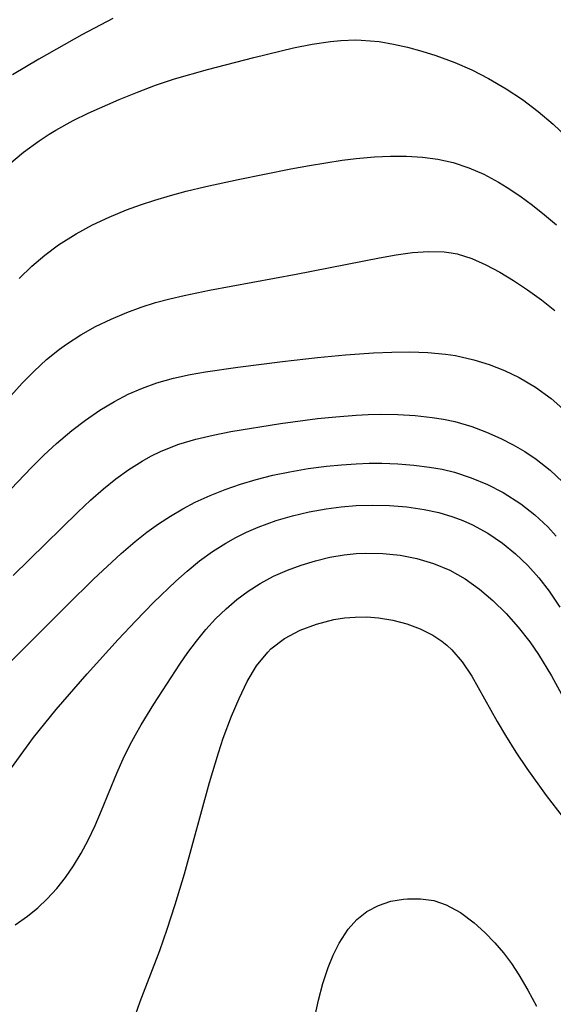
# Model space of a CAD drawing. Header units: metres. Extents: x 1073367 to 1082519, y 1569854 to 1574957.
# Tile 1037 of 1056: x 1080455 to 1080508, y 1573597 to 1573695. Entities that reach past the tile are written whole.
import ezdxf

# ---------------------------------------------------------------- set-up
doc = ezdxf.new("R2010")
doc.units = ezdxf.units.M
doc.layers.add('CGG_CurvaNivelLidar_v1', color=253, linetype='Continuous', lineweight=30)

msp = doc.modelspace()

# ---------------------------------------------------------------- linework, layer by layer
at = {"layer": 'CGG_CurvaNivelLidar_v1'}
for p, q in [((1080464.3692, 1573695.2612, 76), (1080461.2895, 1573693.641, 76)), ((1080461.2895, 1573693.641, 76), (1080457.0083, 1573691.2219, 76)), ((1080478.4078, 1573691.3767, 75.5), (1080482.3356, 1573692.3228, 75.5)), ((1080482.3356, 1573692.3228, 75.5), (1080484.1829, 1573692.7001, 75.5)), ((1080484.1829, 1573692.7001, 75.5), (1080486.0291, 1573692.9802, 75.5)), ((1080486.0291, 1573692.9802, 75.5), (1080487.0389, 1573693.0754, 75.5)), ((1080487.0389, 1573693.0754, 75.5), (1080488.5478, 1573693.1224, 75.5)), ((1080488.5478, 1573693.1224, 75.5), (1080489.0486, 1573693.1096, 75.5)), ((1080489.0486, 1573693.1096, 75.5), (1080490.8381, 1573692.9519, 75.5)), ((1080490.8381, 1573692.9519, 75.5), (1080492.2643, 1573692.7162, 75.5)), ((1080492.2643, 1573692.7162, 75.5), (1080493.6822, 1573692.4012, 75.5)), ((1080493.6822, 1573692.4012, 75.5), (1080495.0905, 1573692.0204, 75.5)), ((1080473.773, 1573690.1896, 75.5), (1080478.4078, 1573691.3767, 75.5)), ((1080495.0905, 1573692.0204, 75.5), (1080496.4873, 1573691.5829, 75.5)), ((1080496.4873, 1573691.5829, 75.5), (1080498.373, 1573690.8939, 75.5)), ((1080457.0083, 1573691.2219, 76), (1080454.4034, 1573689.6642, 76)), ((1080498.373, 1573690.8939, 75.5), (1080500.0677, 1573690.148, 75.5)), ((1080470.4976, 1573689.2489, 75.5), (1080473.773, 1573690.1896, 75.5)), ((1080500.0677, 1573690.148, 75.5), (1080501.7209, 1573689.3016, 75.5)), ((1080466.8176, 1573687.9352, 75.5), (1080468.6348, 1573688.6289, 75.5)), ((1080468.6348, 1573688.6289, 75.5), (1080470.4976, 1573689.2489, 75.5)), ((1080501.7209, 1573689.3016, 75.5), (1080503.4747, 1573688.2725, 75.5)), ((1080465.0215, 1573687.1917, 75.5), (1080466.8176, 1573687.9352, 75.5)), ((1080503.4747, 1573688.2725, 75.5), (1080505.0963, 1573687.1892, 75.5)), ((1080461.9322, 1573685.8347, 75.5), (1080465.0215, 1573687.1917, 75.5)), ((1080505.0963, 1573687.1892, 75.5), (1080506.6576, 1573686.0167, 75.5)), ((1080460.4213, 1573685.0979, 75.5), (1080461.9322, 1573685.8347, 75.5)), ((1080506.6576, 1573686.0167, 75.5), (1080508.1502, 1573684.7549, 75.5)), ((1080458.7141, 1573684.1584, 75.5), (1080460.4213, 1573685.0979, 75.5)), ((1080508.1502, 1573684.7549, 75.5), (1080509.4707, 1573683.4994, 75.5)), ((1080457.0461, 1573683.0903, 75.5), (1080458.0644, 1573683.7621, 75.5)), ((1080458.0644, 1573683.7621, 75.5), (1080458.7141, 1573684.1584, 75.5)), ((1080455.5097, 1573681.9511, 75.5), (1080457.0461, 1573683.0903, 75.5)), ((1080454.0422, 1573680.7251, 75.5), (1080455.5097, 1573681.9511, 75.5)), ((1080490.389, 1573681.4996, 75), (1080491.9917, 1573681.5703, 75)), ((1080491.9917, 1573681.5703, 75), (1080493.5818, 1573681.5612, 75)), ((1080493.5818, 1573681.5612, 75), (1080495.1531, 1573681.4636, 75)), ((1080482.0808, 1573680.2974, 75), (1080483.9243, 1573680.6355, 75)), ((1080483.9243, 1573680.6355, 75), (1080487.1653, 1573681.1549, 75)), ((1080487.1653, 1573681.1549, 75), (1080488.562, 1573681.3319, 75)), ((1080488.562, 1573681.3319, 75), (1080490.389, 1573681.4996, 75)), ((1080495.1531, 1573681.4636, 75), (1080496.6978, 1573681.2626, 75)), ((1080496.6978, 1573681.2626, 75), (1080498.2093, 1573680.9336, 75)), ((1080498.2093, 1573680.9336, 75), (1080499.7497, 1573680.4217, 75)), ((1080476.8424, 1573679.2578, 75), (1080482.0808, 1573680.2974, 75)), ((1080499.7497, 1573680.4217, 75), (1080501.2459, 1573679.7614, 75)), ((1080501.2459, 1573679.7614, 75), (1080502.7024, 1573678.9811, 75)), ((1080473.611, 1573678.5537, 75), (1080476.8424, 1573679.2578, 75)), ((1080502.7024, 1573678.9811, 75), (1080503.5633, 1573678.4607, 75)), ((1080468.5477, 1573677.2065, 75), (1080470.0968, 1573677.6662, 75)), ((1080470.0968, 1573677.6662, 75), (1080471.6629, 1573678.0831, 75)), ((1080471.6629, 1573678.0831, 75), (1080473.611, 1573678.5537, 75)), ((1080503.5633, 1573678.4607, 75), (1080504.8374, 1573677.6128, 75)), ((1080465.7423, 1573676.2183, 75), (1080467.1349, 1573676.7347, 75)), ((1080467.1349, 1573676.7347, 75), (1080468.5477, 1573677.2065, 75)), ((1080504.8374, 1573677.6128, 75), (1080506.0824, 1573676.7025, 75)), ((1080506.0824, 1573676.7025, 75), (1080507.2999, 1573675.7404, 75)), ((1080464.024, 1573675.5074, 75), (1080465.7423, 1573676.2183, 75)), ((1080507.2999, 1573675.7404, 75), (1080508.49, 1573674.7336, 75)), ((1080460.7233, 1573673.857, 75), (1080462.3475, 1573674.7237, 75)), ((1080462.3475, 1573674.7237, 75), (1080464.024, 1573675.5074, 75)), ((1080458.9755, 1573672.7589, 75), (1080460.7233, 1573673.857, 75)), ((1080457.6097, 1573671.7343, 75), (1080458.9755, 1573672.7589, 75)), ((1080490.8793, 1573671.4544, 74.5), (1080492.53, 1573671.747, 74.5)), ((1080492.53, 1573671.747, 74.5), (1080494.1553, 1573671.9737, 74.5)), ((1080494.1553, 1573671.9737, 74.5), (1080495.7515, 1573672.0914, 74.5)), ((1080495.7515, 1573672.0914, 74.5), (1080497.3127, 1573672.0492, 74.5)), ((1080497.3127, 1573672.0492, 74.5), (1080498.0066, 1573671.9613, 74.5)), ((1080498.0066, 1573671.9613, 74.5), (1080498.6193, 1573671.8398, 74.5)), ((1080498.6193, 1573671.8398, 74.5), (1080500.0604, 1573671.3943, 74.5)), ((1080456.3137, 1573670.6156, 75), (1080457.6097, 1573671.7343, 75)), ((1080482.6124, 1573669.8303, 74.5), (1080490.8793, 1573671.4544, 74.5)), ((1080500.0604, 1573671.3943, 74.5), (1080501.4675, 1573670.7758, 74.5)), ((1080501.4675, 1573670.7758, 74.5), (1080502.8512, 1573670.0299, 74.5)), ((1080455.0823, 1573669.4162, 75), (1080456.3137, 1573670.6156, 75)), ((1080473.9949, 1573668.2341, 74.5), (1080482.6124, 1573669.8303, 74.5)), ((1080502.8512, 1573670.0299, 74.5), (1080504.2196, 1573669.1936, 74.5)), ((1080504.2196, 1573669.1936, 74.5), (1080505.6085, 1573668.2706, 74.5)), ((1080471.4708, 1573667.7219, 74.5), (1080473.9949, 1573668.2341, 74.5)), ((1080505.6085, 1573668.2706, 74.5), (1080506.9756, 1573667.2841, 74.5)), ((1080467.1853, 1573666.5488, 74.5), (1080468.6172, 1573667.0018, 74.5)), ((1080468.6172, 1573667.0018, 74.5), (1080470.0353, 1573667.3849, 74.5)), ((1080470.0353, 1573667.3849, 74.5), (1080471.4708, 1573667.7219, 74.5)), ((1080506.9756, 1573667.2841, 74.5), (1080508.3057, 1573666.2283, 74.5)), ((1080464.2035, 1573665.3685, 74.5), (1080465.7792, 1573666.0339, 74.5)), ((1080465.7792, 1573666.0339, 74.5), (1080467.1853, 1573666.5488, 74.5)), ((1080462.6697, 1573664.624, 74.5), (1080464.2035, 1573665.3685, 74.5)), ((1080461.1846, 1573663.7976, 74.5), (1080462.6697, 1573664.624, 74.5)), ((1080459.7584, 1573662.8808, 74.5), (1080461.1846, 1573663.7976, 74.5)), ((1080457.7859, 1573661.3363, 74.5), (1080459.079, 1573662.3894, 74.5)), ((1080459.079, 1573662.3894, 74.5), (1080459.7584, 1573662.8808, 74.5)), ((1080487.5147, 1573661.8106, 74), (1080490.2936, 1573662.0084, 74)), ((1080490.2936, 1573662.0084, 74), (1080492.1008, 1573662.0843, 74)), ((1080492.1008, 1573662.0843, 74), (1080493.8978, 1573662.1041, 74)), ((1080493.8978, 1573662.1041, 74), (1080495.6792, 1573662.0477, 74)), ((1080495.6792, 1573662.0477, 74), (1080497.4384, 1573661.888, 74)), ((1080456.5538, 1573660.1976, 74.5), (1080457.7859, 1573661.3363, 74.5)), ((1080476.807, 1573660.5967, 74), (1080481.2424, 1573661.1462, 74)), ((1080481.2424, 1573661.1462, 74), (1080484.7173, 1573661.5386, 74)), ((1080484.7173, 1573661.5386, 74), (1080487.5147, 1573661.8106, 74)), ((1080497.4384, 1573661.888, 74), (1080498.4431, 1573661.735, 74)), ((1080498.4431, 1573661.735, 74), (1080500.2604, 1573661.3231, 74)), ((1080500.2604, 1573661.3231, 74), (1080501.801, 1573660.844, 74)), ((1080455.3697, 1573658.9928, 74.5), (1080456.5538, 1573660.1976, 74.5)), ((1080472.0624, 1573659.8605, 74), (1080473.5957, 1573660.1351, 74)), ((1080473.5957, 1573660.1351, 74), (1080476.807, 1573660.5967, 74)), ((1080501.801, 1573660.844, 74), (1080503.3016, 1573660.2603, 74)), ((1080503.3016, 1573660.2603, 74), (1080504.7527, 1573659.5712, 74)), ((1080467.3158, 1573658.5056, 74), (1080468.7573, 1573659.027, 74)), ((1080468.7573, 1573659.027, 74), (1080470.3927, 1573659.4911, 74)), ((1080470.3927, 1573659.4911, 74), (1080472.0624, 1573659.8605, 74)), ((1080504.7527, 1573659.5712, 74), (1080506.4, 1573658.6064, 74)), ((1080454.2234, 1573657.7373, 74.5), (1080455.3697, 1573658.9928, 74.5)), ((1080465.912, 1573657.8901, 74), (1080467.3158, 1573658.5056, 74)), ((1080506.4, 1573658.6064, 74), (1080507.943, 1573657.484, 74)), ((1080463.085, 1573656.3029, 74), (1080464.5483, 1573657.1853, 74)), ((1080464.5483, 1573657.1853, 74), (1080465.912, 1573657.8901, 74)), ((1080507.943, 1573657.484, 74), (1080509.1033, 1573656.4583, 74)), ((1080461.6698, 1573655.3303, 74), (1080463.085, 1573656.3029, 74)), ((1080460.2991, 1573654.2811, 74), (1080461.6698, 1573655.3303, 74)), ((1080481.0609, 1573654.9771, 73.5), (1080484.7084, 1573655.4671, 73.5)), ((1080484.7084, 1573655.4671, 73.5), (1080486.5374, 1573655.6626, 73.5)), ((1080486.5374, 1573655.6626, 73.5), (1080488.5725, 1573655.8196, 73.5)), ((1080488.5725, 1573655.8196, 73.5), (1080489.7727, 1573655.8744, 73.5)), ((1080489.7727, 1573655.8744, 73.5), (1080490.9707, 1573655.8984, 73.5)), ((1080490.9707, 1573655.8984, 73.5), (1080492.7057, 1573655.8746, 73.5)), ((1080492.7057, 1573655.8746, 73.5), (1080494.4274, 1573655.7765, 73.5)), ((1080494.4274, 1573655.7765, 73.5), (1080496.1291, 1573655.5935, 73.5)), ((1080496.1291, 1573655.5935, 73.5), (1080497.2511, 1573655.4152, 73.5)), ((1080497.2511, 1573655.4152, 73.5), (1080498.3573, 1573655.1819, 73.5)), ((1080498.3573, 1573655.1819, 73.5), (1080500.0689, 1573654.6849, 73.5)), ((1080458.7917, 1573653.0033, 74), (1080460.2991, 1573654.2811, 74)), ((1080474.3541, 1573653.8268, 73.5), (1080476.1194, 1573654.1757, 73.5)), ((1080476.1194, 1573654.1757, 73.5), (1080481.0609, 1573654.9771, 73.5)), ((1080500.0689, 1573654.6849, 73.5), (1080501.5306, 1573654.1312, 73.5)), ((1080501.5306, 1573654.1312, 73.5), (1080502.9548, 1573653.4883, 73.5)), ((1080470.927, 1573652.9169, 73.5), (1080472.6194, 1573653.4165, 73.5)), ((1080472.6194, 1573653.4165, 73.5), (1080474.3541, 1573653.8268, 73.5)), ((1080502.9548, 1573653.4883, 73.5), (1080504.1618, 1573652.8674, 73.5)), ((1080457.5201, 1573651.822, 74), (1080458.7917, 1573653.0033, 74)), ((1080468.1497, 1573651.7399, 73.5), (1080469.1704, 1573652.239, 73.5)), ((1080469.1704, 1573652.239, 73.5), (1080470.927, 1573652.9169, 73.5)), ((1080504.1618, 1573652.8674, 73.5), (1080505.3328, 1573652.1872, 73.5)), ((1080505.3328, 1573652.1872, 73.5), (1080506.4584, 1573651.4405, 73.5)), ((1080456.2797, 1573650.5964, 74), (1080457.5201, 1573651.822, 74)), ((1080465.9676, 1573650.4095, 73.5), (1080467.2895, 1573651.2563, 73.5)), ((1080467.2895, 1573651.2563, 73.5), (1080468.1497, 1573651.7399, 73.5)), ((1080506.4584, 1573651.4405, 73.5), (1080507.8547, 1573650.3407, 73.5)), ((1080450.4872, 1573644.5496, 74), (1080456.2797, 1573650.5964, 74)), ((1080464.6868, 1573649.4789, 73.5), (1080465.9676, 1573650.4095, 73.5)), ((1080481.9563, 1573650.1861, 73), (1080483.786, 1573650.4955, 73)), ((1080483.786, 1573650.4955, 73), (1080485.6263, 1573650.7395, 73)), ((1080485.6263, 1573650.7395, 73), (1080487.1001, 1573650.8868, 73)), ((1080487.1001, 1573650.8868, 73), (1080488.5754, 1573650.9856, 73)), ((1080488.5754, 1573650.9856, 73), (1080489.8494, 1573651.0265, 73)), ((1080489.8494, 1573651.0265, 73), (1080491.1212, 1573651.0272, 73)), ((1080491.1212, 1573651.0272, 73), (1080492.7136, 1573650.9726, 73)), ((1080492.7136, 1573650.9726, 73), (1080494.2941, 1573650.8517, 73)), ((1080494.2941, 1573650.8517, 73), (1080495.8566, 1573650.6545, 73)), ((1080495.8566, 1573650.6545, 73), (1080497.1028, 1573650.4292, 73)), ((1080497.1028, 1573650.4292, 73), (1080498.3278, 1573650.1353, 73)), ((1080507.8547, 1573650.3407, 73.5), (1080509.0695, 1573649.1769, 73.5)), ((1080463.4425, 1573648.4789, 73.5), (1080464.6868, 1573649.4789, 73.5)), ((1080477.0659, 1573648.9652, 73), (1080478.6218, 1573649.4244, 73)), ((1080478.6218, 1573649.4244, 73), (1080480.2798, 1573649.8376, 73)), ((1080480.2798, 1573649.8376, 73), (1080481.9563, 1573650.1861, 73)), ((1080498.3278, 1573650.1353, 73), (1080499.9968, 1573649.5977, 73)), ((1080499.9968, 1573649.5977, 73), (1080501.6104, 1573648.9248, 73)), ((1080462.1576, 1573647.3555, 73.5), (1080463.4425, 1573648.4789, 73.5)), ((1080474.0376, 1573647.8368, 73), (1080475.5359, 1573648.4381, 73)), ((1080475.5359, 1573648.4381, 73), (1080477.0659, 1573648.9652, 73)), ((1080501.6104, 1573648.9248, 73), (1080503.1608, 1573648.1277, 73)), ((1080460.8988, 1573646.1848, 73.5), (1080462.1576, 1573647.3555, 73.5)), ((1080472.5675, 1573647.1512, 73), (1080474.0376, 1573647.8368, 73)), ((1080503.1608, 1573648.1277, 73), (1080504.9457, 1573646.9957, 73)), ((1080470.1031, 1573645.7875, 73), (1080471.3204, 1573646.4964, 73)), ((1080471.3204, 1573646.4964, 73), (1080472.5675, 1573647.1512, 73)), ((1080483.8993, 1573646.1932, 72.5), (1080485.5747, 1573646.501, 72.5)), ((1080485.5747, 1573646.501, 72.5), (1080487.0693, 1573646.7007, 72.5)), ((1080487.0693, 1573646.7007, 72.5), (1080488.5699, 1573646.8269, 72.5)), ((1080488.5699, 1573646.8269, 72.5), (1080490.2247, 1573646.8746, 72.5)), ((1080490.2247, 1573646.8746, 72.5), (1080491.8747, 1573646.8301, 72.5)), ((1080491.8747, 1573646.8301, 72.5), (1080493.6061, 1573646.6844, 72.5)), ((1080493.6061, 1573646.6844, 72.5), (1080495.3138, 1573646.4339, 72.5)), ((1080495.3138, 1573646.4339, 72.5), (1080496.7671, 1573646.1228, 72.5)), ((1080504.9457, 1573646.9957, 73), (1080506.3346, 1573645.9191, 73)), ((1080454.4633, 1573639.858, 73.5), (1080460.8988, 1573646.1848, 73.5)), ((1080468.9198, 1573645.0211, 73), (1080470.1031, 1573645.7875, 73)), ((1080478.8105, 1573644.6863, 72.5), (1080480.612, 1573645.3308, 72.5)), ((1080480.612, 1573645.3308, 72.5), (1080482.2427, 1573645.8034, 72.5)), ((1080482.2427, 1573645.8034, 72.5), (1080483.8993, 1573646.1932, 72.5)), ((1080496.7671, 1573646.1228, 72.5), (1080498.1841, 1573645.708, 72.5)), ((1080498.1841, 1573645.708, 72.5), (1080499.1713, 1573645.3371, 72.5)), ((1080499.1713, 1573645.3371, 72.5), (1080500.1324, 1573644.9053, 72.5)), ((1080506.3346, 1573645.9191, 73), (1080507.612, 1573644.716, 73)), ((1080467.763, 1573644.1861, 73), (1080468.9198, 1573645.0211, 73)), ((1080477.6541, 1573644.1852, 72.5), (1080478.8105, 1573644.6863, 72.5)), ((1080500.1324, 1573644.9053, 72.5), (1080501.6575, 1573644.0668, 72.5)), ((1080507.612, 1573644.716, 73), (1080508.4466, 1573643.7693, 73)), ((1080466.5974, 1573643.2607, 73), (1080467.763, 1573644.1861, 73)), ((1080475.6113, 1573643.0955, 72.5), (1080476.6195, 1573643.6668, 72.5)), ((1080476.6195, 1573643.6668, 72.5), (1080477.6541, 1573644.1852, 72.5)), ((1080501.6575, 1573644.0668, 72.5), (1080503.1012, 1573643.0863, 72.5)), ((1080465.1923, 1573642.0521, 73), (1080466.5974, 1573643.2607, 73)), ((1080474.2865, 1573642.2443, 72.5), (1080475.6113, 1573643.0955, 72.5)), ((1080503.1012, 1573643.0863, 72.5), (1080504.3999, 1573642.0263, 72.5)), ((1080462.4633, 1573639.506, 73), (1080465.1923, 1573642.0521, 73)), ((1080473.0068, 1573641.3159, 72.5), (1080474.2865, 1573642.2443, 72.5)), ((1080484.5108, 1573641.3452, 72), (1080485.9378, 1573641.6903, 72)), ((1080485.9378, 1573641.6903, 72), (1080487.3791, 1573641.941, 72)), ((1080487.3791, 1573641.941, 72), (1080488.5563, 1573642.0653, 72)), ((1080488.5563, 1573642.0653, 72), (1080489.5048, 1573642.1082, 72)), ((1080489.5048, 1573642.1082, 72), (1080491.2256, 1573642.0654, 72)), ((1080491.2256, 1573642.0654, 72), (1080492.9324, 1573641.8792, 72)), ((1080492.9324, 1573641.8792, 72), (1080494.6103, 1573641.5529, 72)), ((1080494.6103, 1573641.5529, 72), (1080496.2421, 1573641.0779, 72)), ((1080504.3999, 1573642.0263, 72.5), (1080505.617, 1573640.8621, 72.5)), ((1080471.7707, 1573640.3193, 72.5), (1080473.0068, 1573641.3159, 72.5)), ((1080481.7239, 1573640.4033, 72), (1080483.1038, 1573640.915, 72)), ((1080483.1038, 1573640.915, 72), (1080484.5108, 1573641.3452, 72)), ((1080496.2421, 1573641.0779, 72), (1080497.8735, 1573640.4025, 72)), ((1080505.617, 1573640.8621, 72.5), (1080506.7245, 1573639.634, 72.5)), ((1080459.8357, 1573636.929, 73), (1080462.4633, 1573639.506, 73)), ((1080470.6285, 1573639.31, 72.5), (1080471.7707, 1573640.3193, 72.5)), ((1080479.0121, 1573639.081, 72), (1080480.3433, 1573639.7907, 72)), ((1080480.3433, 1573639.7907, 72), (1080481.7239, 1573640.4033, 72)), ((1080497.8735, 1573640.4025, 72), (1080499.3838, 1573639.5469, 72)), ((1080499.3838, 1573639.5469, 72), (1080500.8108, 1573638.5304, 72)), ((1080506.7245, 1573639.634, 72.5), (1080507.7451, 1573638.3226, 72.5)), ((1080468.4227, 1573637.1774, 72.5), (1080470.6285, 1573639.31, 72.5)), ((1080477.8316, 1573638.3275, 72), (1080479.0121, 1573639.081, 72)), ((1080500.8108, 1573638.5304, 72), (1080502.1609, 1573637.3859, 72)), ((1080475.6331, 1573636.5754, 72), (1080476.7049, 1573637.4895, 72)), ((1080476.7049, 1573637.4895, 72), (1080477.8316, 1573638.3275, 72)), ((1080507.7451, 1573638.3226, 72.5), (1080508.7984, 1573636.7326, 72.5)), ((1080453.6345, 1573630.736, 73), (1080459.8357, 1573636.929, 73)), ((1080466.6671, 1573635.3785, 72.5), (1080468.4227, 1573637.1774, 72.5)), ((1080474.5925, 1573635.5646, 72), (1080475.6331, 1573636.5754, 72)), ((1080502.1609, 1573637.3859, 72), (1080503.4615, 1573636.1086, 72)), ((1080473.6093, 1573634.4896, 72), (1080474.5925, 1573635.5646, 72)), ((1080486.3601, 1573635.4845, 71.5), (1080487.4143, 1573635.6521, 71.5)), ((1080487.4143, 1573635.6521, 71.5), (1080488.4783, 1573635.7428, 71.5)), ((1080488.4783, 1573635.7428, 71.5), (1080489.6417, 1573635.747, 71.5)), ((1080489.6417, 1573635.747, 71.5), (1080490.8009, 1573635.6576, 71.5)), ((1080490.8009, 1573635.6576, 71.5), (1080492.2197, 1573635.4257, 71.5)), ((1080503.4615, 1573636.1086, 72), (1080504.6815, 1573634.7377, 72)), ((1080464.8954, 1573633.5035, 72.5), (1080466.6671, 1573635.3785, 72.5)), ((1080482.9838, 1573634.4253, 71.5), (1080484.6327, 1573635.0479, 71.5)), ((1080484.6327, 1573635.0479, 71.5), (1080486.3601, 1573635.4845, 71.5)), ((1080492.2197, 1573635.4257, 71.5), (1080493.6011, 1573635.0657, 71.5)), ((1080493.6011, 1573635.0657, 71.5), (1080494.9261, 1573634.5771, 71.5)), ((1080494.9261, 1573634.5771, 71.5), (1080496.1729, 1573633.9508, 71.5)), ((1080504.6815, 1573634.7377, 72), (1080505.8134, 1573633.2819, 72)), ((1080472.682, 1573633.3586, 72), (1080473.6093, 1573634.4896, 72)), ((1080480.094, 1573632.5754, 71.5), (1080481.454, 1573633.6099, 71.5)), ((1080481.454, 1573633.6099, 71.5), (1080482.9838, 1573634.4253, 71.5)), ((1080496.1729, 1573633.9508, 71.5), (1080497.0954, 1573633.3401, 71.5)), ((1080461.819, 1573630.1025, 72.5), (1080464.8954, 1573633.5035, 72.5)), ((1080471.8383, 1573632.2227, 72), (1080472.682, 1573633.3586, 72)), ((1080497.0954, 1573633.3401, 71.5), (1080497.5929, 1573632.9374, 71.5)), ((1080497.5929, 1573632.9374, 71.5), (1080498.0719, 1573632.4898, 71.5)), ((1080505.8134, 1573633.2819, 72), (1080506.6831, 1573632.0128, 72)), ((1080471.0271, 1573631.0555, 72), (1080471.8383, 1573632.2227, 72)), ((1080478.6709, 1573630.8983, 71.5), (1080479.7718, 1573632.2615, 71.5)), ((1080479.7718, 1573632.2615, 71.5), (1080480.094, 1573632.5754, 71.5)), ((1080498.0719, 1573632.4898, 71.5), (1080499.0965, 1573631.2977, 71.5)), ((1080506.6831, 1573632.0128, 72), (1080507.974, 1573629.9047, 72)), ((1080468.4462, 1573627.0954, 72), (1080471.0271, 1573631.0555, 72)), ((1080477.7421, 1573629.3447, 71.5), (1080478.6709, 1573630.8983, 71.5)), ((1080499.0965, 1573631.2977, 71.5), (1080500.0582, 1573629.8651, 71.5)), ((1080458.7384, 1573626.5464, 72.5), (1080461.819, 1573630.1025, 72.5)), ((1080500.0582, 1573629.8651, 71.5), (1080502.597, 1573625.3542, 71.5)), ((1080507.974, 1573629.9047, 72), (1080510.4388, 1573625.3409, 72)), ((1080476.9292, 1573627.6593, 71.5), (1080477.7421, 1573629.3447, 71.5)), ((1080467.1945, 1573625.0409, 72), (1080468.4462, 1573627.0954, 72)), ((1080476.1867, 1573625.8871, 71.5), (1080476.9292, 1573627.6593, 71.5)), ((1080456.5064, 1573623.7594, 72.5), (1080458.7384, 1573626.5464, 72.5)), ((1080475.3539, 1573623.6862, 71.5), (1080476.1867, 1573625.8871, 71.5)), ((1080466.6206, 1573624.0376, 72), (1080467.1945, 1573625.0409, 72)), ((1080502.597, 1573625.3542, 71.5), (1080503.4122, 1573623.9756, 71.5)), ((1080466.0763, 1573623.0187, 72), (1080466.6206, 1573624.0376, 72)), ((1080503.4122, 1573623.9756, 71.5), (1080504.4527, 1573622.3106, 71.5)), ((1080452.8829, 1573618.8206, 72.5), (1080456.5064, 1573623.7594, 72.5)), ((1080465.4085, 1573621.6357, 72), (1080466.0763, 1573623.0187, 72)), ((1080474.8662, 1573622.2463, 71.5), (1080475.3539, 1573623.6862, 71.5)), ((1080473.9745, 1573619.3079, 71.5), (1080474.8662, 1573622.2463, 71.5)), ((1080504.4527, 1573622.3106, 71.5), (1080505.5435, 1573620.6687, 71.5)), ((1080464.7884, 1573620.2263, 72), (1080465.4085, 1573621.6357, 72)), ((1080463.2539, 1573616.5073, 72), (1080464.7884, 1573620.2263, 72)), ((1080505.5435, 1573620.6687, 71.5), (1080507.4563, 1573618.0028, 71.5)), ((1080471.5042, 1573610.2016, 71.5), (1080473.9745, 1573619.3079, 71.5)), ((1080507.4563, 1573618.0028, 71.5), (1080509.1501, 1573615.7956, 71.5)), ((1080462.6136, 1573615.0255, 72), (1080463.2539, 1573616.5073, 72)), ((1080461.9271, 1573613.5731, 72), (1080462.6136, 1573615.0255, 72)), ((1080461.2346, 1573612.273, 72), (1080461.9271, 1573613.5731, 72)), ((1080460.4768, 1573611.0203, 72), (1080461.2346, 1573612.273, 72)), ((1080459.6723, 1573609.8573, 72), (1080460.4768, 1573611.0203, 72)), ((1080470.579, 1573607.1473, 71.5), (1080471.5042, 1573610.2016, 71.5)), ((1080458.8015, 1573608.7548, 72), (1080459.6723, 1573609.8573, 72)), ((1080457.8641, 1573607.721, 72), (1080458.8015, 1573608.7548, 72)), ((1080456.9133, 1573606.8144, 72), (1080457.8641, 1573607.721, 72)), ((1080469.7738, 1573604.6941, 71.5), (1080470.579, 1573607.1473, 71.5)), ((1080490.7791, 1573607.0731, 71), (1080492.0049, 1573607.479, 71)), ((1080492.0049, 1573607.479, 71), (1080493.2844, 1573607.7046, 71)), ((1080493.2844, 1573607.7046, 71), (1080493.6558, 1573607.7369, 71)), ((1080493.6558, 1573607.7369, 71), (1080494.9719, 1573607.7354, 71)), ((1080494.9719, 1573607.7354, 71), (1080496.2708, 1573607.5449, 71)), ((1080496.2708, 1573607.5449, 71), (1080497.5213, 1573607.1445, 71)), ((1080497.5213, 1573607.1445, 71), (1080498.9427, 1573606.3618, 71)), ((1080455.9038, 1573605.9853, 72), (1080456.9133, 1573606.8144, 72)), ((1080488.6449, 1573605.6746, 71), (1080489.6419, 1573606.4703, 71)), ((1080489.6419, 1573606.4703, 71), (1080490.7791, 1573607.0731, 71)), ((1080498.9427, 1573606.3618, 71), (1080500.2923, 1573605.3344, 71)), ((1080454.6846, 1573605.141, 72), (1080455.9038, 1573605.9853, 72)), ((1080487.7699, 1573604.7004, 71), (1080488.6449, 1573605.6746, 71)), ((1080500.2923, 1573605.3344, 71), (1080501.3441, 1573604.3902, 71)), ((1080469.035, 1573602.5917, 71.5), (1080469.7738, 1573604.6941, 71.5)), ((1080486.8652, 1573603.3075, 71), (1080487.7699, 1573604.7004, 71)), ((1080501.3441, 1573604.3902, 71), (1080502.3553, 1573603.3495, 71)), ((1080486.2901, 1573602.1369, 71), (1080486.8652, 1573603.3075, 71)), ((1080502.3553, 1573603.3495, 71), (1080503.1967, 1573602.3521, 71)), ((1080467.0806, 1573597.5027, 71.5), (1080469.035, 1573602.5917, 71.5)), ((1080503.1967, 1573602.3521, 71), (1080503.99, 1573601.2901, 71)), ((1080485.7906, 1573600.8911, 71), (1080486.2901, 1573602.1369, 71)), ((1080503.99, 1573601.2901, 71), (1080504.7357, 1573600.1742, 71)), ((1080485.2644, 1573599.304, 71), (1080485.7906, 1573600.8911, 71)), ((1080484.8166, 1573597.6546, 71), (1080485.2644, 1573599.304, 71)), ((1080504.7357, 1573600.1742, 71), (1080505.6433, 1573598.6442, 71)), ((1080505.6433, 1573598.6442, 71), (1080506.4835, 1573597.0609, 71)), ((1080466.6351, 1573596.189, 71.5), (1080467.0806, 1573597.5027, 71.5)), ((1080484.4146, 1573595.8193, 71), (1080484.8166, 1573597.6546, 71))]:
    msp.add_line(p, q, dxfattribs=at)

doc.saveas('drawing.dxf')
